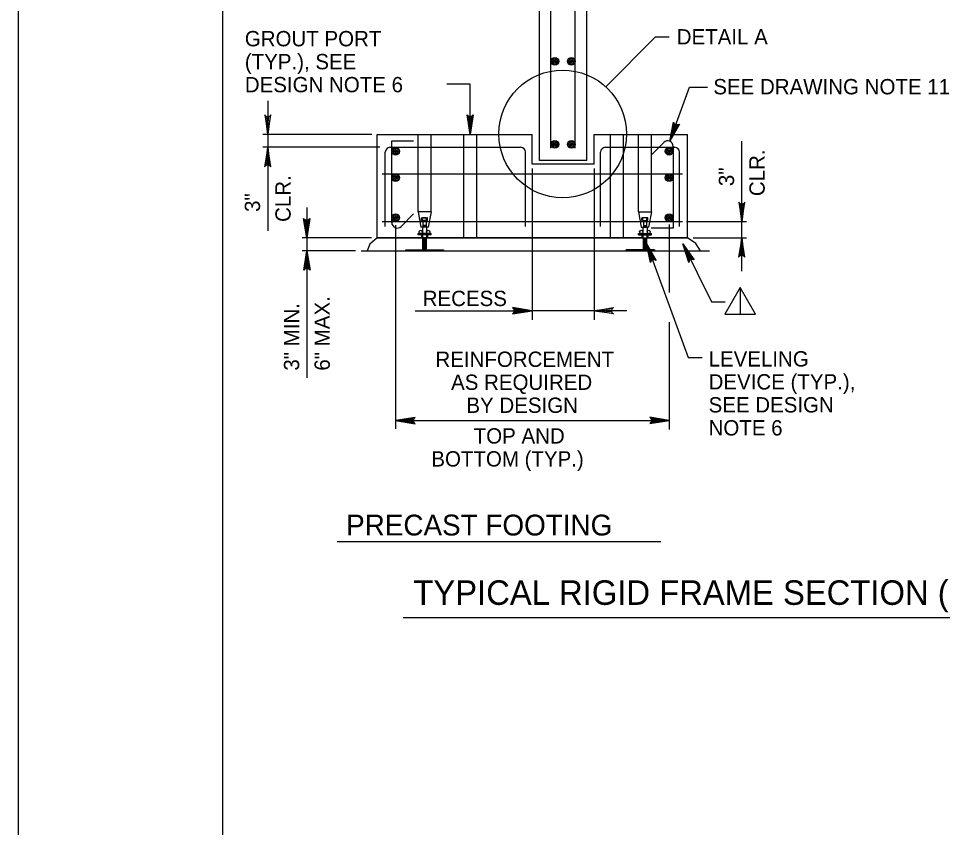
# Model space of a CAD drawing. Extents: x 641328 to 643024, y 298283 to 300065.
# Drawn here: x 641327.5 to 641508.5, y 299774.4 to 299932.8 of the extents above; entities that cross this region are included whole.
import ezdxf

# ---------------------------------------------------------------- set-up
doc = ezdxf.new("R2010")
doc.units = 0
doc.layers.add('2', color=7, linetype='Continuous')
doc.layers.add('PLT-BNDY', color=7, linetype='Continuous')

msp = doc.modelspace()

# ---------------------------------------------------------------- linework, layer by layer
at = {"layer": '2'}
for p, q in [((641367.51, 299486.3), (641367.51, 300050.3)), ((641429.55, 299904.97), (641429.55, 299987.4)), ((641436.55, 299907.34), (641436.55, 299985.77)), ((641438.8, 299904.97), (641438.8, 299968.81)), ((641431.8, 299907.34), (641431.8, 299961.64)), ((641442.54, 299919.38), (641452.27, 299929.19)), ((641452.27, 299929.19), (641454.98, 299929.19)), ((641415.98, 299919.88), (641411.42, 299919.88)), ((641415.98, 299910.07), (641415.98, 299919.88)), ((641455.07, 299908.72), (641458.95, 299919.31)), ((641458.95, 299919.31), (641462.44, 299919.31)), ((641376.32, 299916.62), (641376.32, 299907.54)), ((641375.89, 299913.68), (641375.73, 299913.87)), ((641375.73, 299913.87), (641376.32, 299910.07)), ((641375.89, 299913.68), (641376.15, 299913.55)), ((641376.32, 299910.07), (641375.89, 299913.68)), ((641376.15, 299913.55), (641376.32, 299910.07)), ((641376.15, 299913.55), (641376.51, 299913.54)), ((641376.32, 299910.07), (641376.95, 299913.87)), ((641376.78, 299913.67), (641376.32, 299910.07)), ((641376.32, 299910.07), (641376.33, 299913.55)), ((641376.32, 299910.07), (641376.51, 299913.54)), ((641376.51, 299913.54), (641376.78, 299913.67)), ((641376.95, 299913.87), (641376.78, 299913.67)), ((641415.98, 299910.07), (641415.37, 299913.87)), ((641415.37, 299913.87), (641415.54, 299913.67)), ((641415.8, 299913.54), (641415.54, 299913.67)), ((641415.54, 299913.67), (641415.98, 299910.07)), ((641416.16, 299913.55), (641415.8, 299913.54)), ((641415.98, 299910.07), (641415.8, 299913.54)), ((641416.59, 299913.87), (641415.98, 299910.07)), ((641415.98, 299910.07), (641416.43, 299913.68)), ((641416.16, 299913.55), (641415.98, 299910.07)), ((641415.98, 299910.07), (641415.98, 299913.55)), ((641416.43, 299913.68), (641416.16, 299913.55)), ((641416.43, 299913.68), (641416.59, 299913.87)), ((641455.07, 299908.72), (641455.8, 299912.49)), ((641455.89, 299912.25), (641455.07, 299908.72)), ((641456.95, 299912.08), (641455.07, 299908.72)), ((641455.07, 299908.72), (641456.1, 299912.04)), ((641455.07, 299908.72), (641456.27, 299911.98)), ((641455.07, 299908.72), (641456.73, 299911.95)), ((641456.44, 299911.92), (641455.07, 299908.72)), ((641455.8, 299912.49), (641455.89, 299912.25)), ((641456.1, 299912.04), (641455.89, 299912.25)), ((641456.44, 299911.92), (641456.1, 299912.04)), ((641456.73, 299911.95), (641456.44, 299911.92)), ((641456.73, 299911.95), (641456.95, 299912.08)), ((641396.69, 299910.07), (641375.4, 299910.07)), ((641397.77, 299910.07), (641428.1, 299910.07)), ((641397.77, 299889.82), (641397.77, 299910.07)), ((641405.79, 299894.9), (641405.79, 299910.07)), ((641408.33, 299894.9), (641408.33, 299910.07)), ((641414.72, 299889.82), (641414.72, 299910.07)), ((641417.26, 299889.82), (641417.26, 299910.07)), ((641428.1, 299904.26), (641428.1, 299910.07)), ((641440.26, 299910.07), (641458.58, 299910.07)), ((641440.26, 299904.26), (641440.26, 299910.07)), ((641443.49, 299889.82), (641443.49, 299910.07)), ((641446.03, 299889.82), (641446.03, 299910.07)), ((641448.93, 299894.9), (641448.93, 299910.07)), ((641451.47, 299894.9), (641451.47, 299910.07)), ((641458.58, 299889.82), (641458.58, 299910.07)), ((641398.28, 299907.54), (641375.4, 299907.54)), ((641376.32, 299907.54), (641375.68, 299903.75)), ((641375.86, 299903.94), (641376.32, 299907.54)), ((641376.32, 299907.54), (641376.12, 299904.07)), ((641376.32, 299907.54), (641376.3, 299904.07)), ((641376.48, 299904.07), (641376.32, 299907.54)), ((641376.32, 299907.54), (641376.75, 299903.93)), ((641376.91, 299903.74), (641376.32, 299907.54)), ((641400.31, 299907.54), (641425.87, 299907.54)), ((641400.62, 299892.8), (641400.62, 299908.8)), ((641400.62, 299908.8), (641404.9, 299908.8)), ((641442.48, 299907.54), (641456.05, 299907.54)), ((641451.45, 299906.03), (641453.9, 299908.48)), ((641455.73, 299907.73), (641455.73, 299891.73)), ((641469.17, 299892.99), (641469.17, 299908.72)), ((641376.32, 299906.91), (641376.32, 299891.18)), ((641399.36, 299892.07), (641399.36, 299906.59)), ((641426.83, 299892.07), (641426.83, 299906.59)), ((641441.53, 299892.07), (641441.53, 299906.59)), ((641456.99, 299892.07), (641456.99, 299906.59)), ((641375.68, 299903.75), (641375.86, 299903.94)), ((641376.12, 299904.07), (641375.86, 299903.94)), ((641376.48, 299904.07), (641376.12, 299904.07)), ((641376.75, 299903.93), (641376.48, 299904.07)), ((641376.75, 299903.93), (641376.91, 299903.74)), ((641440.26, 299904.26), (641428.1, 299904.26)), ((641398.75, 299902.36), (641457.6, 299902.36)), ((641428.1, 299903.36), (641428.1, 299873.76)), ((641440.26, 299903.36), (641440.26, 299873.76)), ((641468.74, 299896.6), (641468.58, 299896.79)), ((641468.58, 299896.79), (641469.17, 299892.99)), ((641468.74, 299896.6), (641469, 299896.46)), ((641469.17, 299892.99), (641468.74, 299896.6)), ((641469, 299896.46), (641469.17, 299892.99)), ((641469, 299896.46), (641469.36, 299896.46)), ((641469.17, 299892.99), (641469.8, 299896.78)), ((641469.62, 299896.59), (641469.17, 299892.99)), ((641469.17, 299892.99), (641469.36, 299896.46)), ((641469.17, 299892.99), (641469.18, 299896.46)), ((641469.36, 299896.46), (641469.62, 299896.59)), ((641469.8, 299896.78), (641469.62, 299896.59)), ((641383.99, 299895.74), (641383.99, 299882.75)), ((641404.9, 299894.5), (641402.45, 299892.05)), ((641405.79, 299894.9), (641406.33, 299891.93)), ((641408.33, 299894.9), (641405.79, 299894.9)), ((641408.33, 299894.9), (641407.76, 299891.93)), ((641448.93, 299894.9), (641451.47, 299894.9)), ((641448.93, 299894.9), (641449.5, 299891.93)), ((641451.47, 299894.9), (641450.93, 299891.93)), ((641383.99, 299889.82), (641383.36, 299893.62)), ((641383.36, 299893.62), (641383.54, 299893.42)), ((641383.8, 299893.29), (641383.54, 299893.42)), ((641383.54, 299893.42), (641383.99, 299889.82)), ((641384.16, 299893.3), (641383.8, 299893.29)), ((641383.99, 299889.82), (641383.8, 299893.29)), ((641383.99, 299889.82), (641383.98, 299893.3)), ((641384.58, 299893.62), (641383.99, 299889.82)), ((641383.99, 299889.82), (641384.43, 299893.43)), ((641384.16, 299893.3), (641383.99, 299889.82)), ((641384.43, 299893.43), (641384.16, 299893.3)), ((641384.43, 299893.43), (641384.58, 299893.62)), ((641398.75, 299892.99), (641457.6, 299892.99)), ((641406.45, 299893.2), (641406.45, 299893.65)), ((641407.64, 299893.2), (641406.45, 299893.2)), ((641406.55, 299893.72), (641407.54, 299893.72)), ((641406.66, 299893.2), (641406.66, 299893.65)), ((641406.72, 299893.2), (641406.72, 299891.93)), ((641407.36, 299893.2), (641406.72, 299893.2)), ((641407.35, 299893.2), (641407.35, 299891.93)), ((641407.42, 299893.2), (641407.42, 299893.66)), ((641407.64, 299893.2), (641407.64, 299893.65)), ((641449.62, 299893.2), (641449.62, 299893.65)), ((641449.62, 299893.2), (641450.81, 299893.2)), ((641450.71, 299893.72), (641449.72, 299893.72)), ((641449.83, 299893.2), (641449.83, 299893.66)), ((641449.9, 299893.2), (641450.53, 299893.2)), ((641449.9, 299893.2), (641449.9, 299891.93)), ((641450.54, 299893.2), (641450.54, 299891.93)), ((641450.59, 299893.2), (641450.59, 299893.65)), ((641450.81, 299893.2), (641450.81, 299893.65)), ((641458.38, 299892.99), (641470.08, 299892.99)), ((641469.17, 299883.27), (641469.17, 299892.99)), ((641401.38, 299892.33), (641401.38, 299852.43)), ((641406.63, 299891.93), (641406.33, 299891.93)), ((641406.63, 299891.93), (641406.63, 299890.66)), ((641407.45, 299891.93), (641406.63, 299891.93)), ((641406.63, 299891.93), (641406.63, 299890.66)), ((641407.29, 299892.21), (641406.78, 299892.21)), ((641407.29, 299892.08), (641406.78, 299892.08)), ((641407.29, 299891.97), (641406.78, 299891.97)), ((641407.45, 299891.93), (641407.45, 299890.66)), ((641407.76, 299891.93), (641407.45, 299891.93)), ((641407.45, 299891.93), (641407.45, 299890.66)), ((641449.5, 299891.93), (641449.81, 299891.93)), ((641449.81, 299891.93), (641449.81, 299890.66)), ((641449.81, 299891.93), (641450.63, 299891.93)), ((641449.81, 299891.93), (641449.81, 299890.66)), ((641449.96, 299892.21), (641450.48, 299892.21)), ((641449.96, 299892.08), (641450.48, 299892.08)), ((641449.96, 299891.97), (641450.48, 299891.97)), ((641450.63, 299891.93), (641450.63, 299890.66)), ((641450.63, 299891.93), (641450.93, 299891.93)), ((641450.63, 299891.93), (641450.63, 299890.66)), ((641455.73, 299891.73), (641451.45, 299891.73)), ((641454.96, 299892.45), (641454.96, 299879.15)), ((641396.63, 299889.82), (641383.08, 299889.82)), ((641397.77, 299889.82), (641458.58, 299889.82)), ((641406.55, 299889.82), (641397.77, 299889.82)), ((641408.31, 299890.66), (641405.77, 299890.66)), ((641405.78, 299890.38), (641405.77, 299890.66)), ((641406.01, 299890.38), (641405.77, 299890.59)), ((641408.32, 299890.38), (641405.78, 299890.38)), ((641406.25, 299890.38), (641405.94, 299890.66)), ((641406.49, 299890.38), (641406.18, 299890.66)), ((641406.73, 299890.38), (641406.42, 299890.66)), ((641406.45, 299890.38), (641406.45, 299889.89)), ((641407.54, 299889.82), (641406.55, 299889.82)), ((641406.72, 299889.82), (641406.55, 299889.82)), ((641406.97, 299890.38), (641406.66, 299890.66)), ((641406.67, 299890.38), (641406.66, 299889.89)), ((641407.35, 299889.82), (641406.72, 299889.82)), ((641406.72, 299887.66), (641406.72, 299889.82)), ((641406.72, 299887.66), (641406.72, 299889.82)), ((641407.3, 299889.72), (641406.79, 299889.72)), ((641407.3, 299889.58), (641406.79, 299889.58)), ((641407.3, 299889.43), (641406.79, 299889.43)), ((641407.3, 299889.28), (641406.79, 299889.28)), ((641407.3, 299889.17), (641406.79, 299889.17)), ((641407.3, 299889.06), (641406.79, 299889.06)), ((641407.21, 299890.38), (641406.9, 299890.66)), ((641407.45, 299890.38), (641407.14, 299890.66)), ((641407.36, 299887.66), (641407.35, 299889.82)), ((641407.35, 299889.82), (641407.36, 299887.66)), ((641407.69, 299890.38), (641407.38, 299890.66)), ((641407.43, 299890.38), (641407.43, 299889.89)), ((641407.93, 299890.38), (641407.62, 299890.66)), ((641407.64, 299890.38), (641407.64, 299889.89)), ((641408.17, 299890.38), (641407.86, 299890.66)), ((641408.32, 299890.46), (641408.1, 299890.66)), ((641408.32, 299890.38), (641408.31, 299890.66)), ((641448.94, 299890.66), (641451.48, 299890.66)), ((641448.94, 299890.46), (641449.16, 299890.66)), ((641448.94, 299890.38), (641448.94, 299890.66)), ((641448.94, 299890.38), (641451.48, 299890.38)), ((641449.08, 299890.38), (641449.4, 299890.66)), ((641449.32, 299890.38), (641449.64, 299890.66)), ((641449.56, 299890.38), (641449.88, 299890.66)), ((641449.61, 299890.38), (641449.61, 299889.89)), ((641449.71, 299889.82), (641450.71, 299889.82)), ((641449.8, 299890.38), (641450.12, 299890.66)), ((641449.83, 299890.38), (641449.83, 299889.89)), ((641449.9, 299889.82), (641450.54, 299889.82)), ((641449.9, 299887.66), (641449.9, 299889.82)), ((641449.9, 299887.66), (641449.9, 299889.82)), ((641449.95, 299889.72), (641450.46, 299889.72)), ((641449.95, 299889.58), (641450.46, 299889.58)), ((641449.95, 299889.43), (641450.46, 299889.43)), ((641449.95, 299889.28), (641450.46, 299889.28)), ((641449.95, 299889.17), (641450.46, 299889.17)), ((641449.95, 299889.06), (641450.46, 299889.06)), ((641450.04, 299890.38), (641450.36, 299890.66)), ((641450.28, 299890.38), (641450.6, 299890.66)), ((641450.52, 299890.38), (641450.84, 299890.66)), ((641450.53, 299887.66), (641450.54, 299889.82)), ((641450.54, 299889.82), (641450.53, 299887.66)), ((641450.71, 299889.82), (641450.54, 299889.82)), ((641450.59, 299890.38), (641450.59, 299889.89)), ((641458.58, 299889.82), (641450.71, 299889.82)), ((641450.76, 299890.38), (641451.08, 299890.66)), ((641450.81, 299890.38), (641450.8, 299889.89)), ((641451, 299890.38), (641451.32, 299890.66)), ((641451.24, 299890.38), (641451.48, 299890.59)), ((641451.48, 299890.38), (641451.48, 299890.66)), ((641459.66, 299889.82), (641470.08, 299889.82)), ((641469.17, 299889.82), (641468.53, 299886.03)), ((641468.71, 299886.22), (641469.17, 299889.82)), ((641469.17, 299889.82), (641468.97, 299886.35)), ((641469.17, 299889.82), (641469.15, 299886.35)), ((641469.33, 299886.35), (641469.17, 299889.82)), ((641469.17, 299889.82), (641469.6, 299886.21)), ((641469.76, 299886.02), (641469.17, 299889.82)), ((641393.5, 299887.28), (641383.08, 299887.28)), ((641383.4, 299883.48), (641383.99, 299887.28)), ((641383.99, 299887.28), (641383.56, 299883.67)), ((641383.83, 299883.81), (641383.99, 299887.28)), ((641383.99, 299887.28), (641384.19, 299883.81)), ((641384.45, 299883.68), (641383.99, 299887.28)), ((641383.99, 299887.28), (641384.63, 299883.49)), ((641383.99, 299887.28), (641384.01, 299883.81)), ((641394.64, 299887.28), (641462.85, 299887.28)), ((641397.77, 299887.28), (641403.36, 299887.28)), ((641406.72, 299887.66), (641406.72, 299887.66)), ((641407.3, 299888.96), (641406.79, 299888.96)), ((641407.3, 299888.85), (641406.79, 299888.85)), ((641407.3, 299888.75), (641406.79, 299888.75)), ((641407.3, 299888.64), (641406.79, 299888.64)), ((641407.3, 299888.53), (641406.79, 299888.54)), ((641407.3, 299888.43), (641406.79, 299888.43)), ((641407.3, 299888.32), (641406.79, 299888.32)), ((641407.3, 299888.22), (641406.79, 299888.22)), ((641407.3, 299888.11), (641406.79, 299888.11)), ((641407.3, 299888.01), (641406.79, 299888.01)), ((641407.3, 299887.9), (641406.79, 299887.9)), ((641407.3, 299887.79), (641406.79, 299887.79)), ((641407.3, 299887.68), (641406.79, 299887.68)), ((641410.74, 299887.28), (641446.52, 299887.28)), ((641449.95, 299888.96), (641450.46, 299888.96)), ((641449.95, 299888.85), (641450.46, 299888.85)), ((641449.95, 299888.75), (641450.46, 299888.75)), ((641449.95, 299888.64), (641450.46, 299888.64)), ((641449.95, 299888.53), (641450.46, 299888.54)), ((641449.95, 299888.43), (641450.47, 299888.43)), ((641449.95, 299888.32), (641450.47, 299888.32)), ((641449.95, 299888.22), (641450.47, 299888.22)), ((641449.95, 299888.11), (641450.47, 299888.11)), ((641449.95, 299888.01), (641450.47, 299888.01)), ((641449.95, 299887.9), (641450.47, 299887.9)), ((641449.95, 299887.79), (641450.46, 299887.79)), ((641449.95, 299887.68), (641450.46, 299887.68)), ((641450.53, 299887.66), (641450.53, 299887.66)), ((641450.54, 299888.74), (641458.7, 299866.4)), ((641451.57, 299885.42), (641450.54, 299888.74)), ((641450.54, 299888.74), (641451.37, 299885.2)), ((641451.29, 299884.96), (641450.54, 299888.74)), ((641450.54, 299888.74), (641451.91, 299885.55)), ((641452.2, 299885.52), (641450.54, 299888.74)), ((641450.54, 299888.74), (641452.44, 299885.39)), ((641450.54, 299888.74), (641451.74, 299885.48)), ((641452.06, 299887.28), (641458.58, 299887.28)), ((641457.64, 299888.66), (641463.24, 299877.3)), ((641459.02, 299885.48), (641457.64, 299888.66)), ((641457.64, 299888.66), (641458.85, 299885.24)), ((641458.79, 299884.99), (641457.64, 299888.66)), ((641457.64, 299888.66), (641459.35, 299885.64)), ((641459.64, 299885.64), (641457.64, 299888.66)), ((641457.64, 299888.66), (641459.88, 299885.54)), ((641457.64, 299888.66), (641459.19, 299885.56)), ((641451.37, 299885.2), (641451.57, 299885.42)), ((641451.57, 299885.42), (641451.91, 299885.55)), ((641451.91, 299885.55), (641452.2, 299885.52)), ((641452.44, 299885.39), (641452.2, 299885.52)), ((641458.85, 299885.24), (641459.02, 299885.48)), ((641459.02, 299885.48), (641459.35, 299885.64)), ((641459.35, 299885.64), (641459.64, 299885.64)), ((641459.88, 299885.54), (641459.64, 299885.64)), ((641468.53, 299886.03), (641468.71, 299886.22)), ((641468.97, 299886.35), (641468.71, 299886.22)), ((641469.33, 299886.35), (641468.97, 299886.35)), ((641469.6, 299886.21), (641469.33, 299886.35)), ((641469.6, 299886.21), (641469.76, 299886.02)), ((641383.56, 299883.67), (641383.4, 299883.48)), ((641383.56, 299883.67), (641383.83, 299883.81)), ((641383.83, 299883.81), (641384.19, 299883.81)), ((641384.19, 299883.81), (641384.45, 299883.68)), ((641384.63, 299883.49), (641384.45, 299883.68)), ((641451.37, 299885.2), (641451.29, 299884.96)), ((641458.85, 299885.24), (641458.79, 299884.99)), ((641383.99, 299883.38), (641383.99, 299862.41)), ((641463.24, 299877.3), (641465.95, 299877.3)), ((641405.23, 299875.51), (641428.1, 299875.51)), ((641424.29, 299874.92), (641428.1, 299875.51)), ((641424.49, 299875.08), (641424.29, 299874.92)), ((641428.1, 299875.51), (641424.3, 299876.15)), ((641424.3, 299876.15), (641424.5, 299875.97)), ((641428.1, 299875.51), (641424.49, 299875.08)), ((641424.49, 299875.08), (641424.62, 299875.35)), ((641424.62, 299875.71), (641424.5, 299875.97)), ((641424.5, 299875.97), (641428.1, 299875.51)), ((641428.1, 299875.51), (641424.62, 299875.71)), ((641424.62, 299875.35), (641424.62, 299875.71)), ((641428.1, 299875.51), (641424.62, 299875.53)), ((641424.62, 299875.35), (641428.1, 299875.51)), ((641446.64, 299875.51), (641428.1, 299875.51)), ((641440.26, 299875.51), (641444.05, 299876.15)), ((641443.85, 299875.97), (641440.26, 299875.51)), ((641440.26, 299875.51), (641443.73, 299875.71)), ((641440.26, 299875.51), (641443.73, 299875.53)), ((641443.73, 299875.35), (641440.26, 299875.51)), ((641440.26, 299875.51), (641443.86, 299875.08)), ((641444.06, 299874.92), (641440.26, 299875.51)), ((641443.73, 299875.71), (641443.85, 299875.97)), ((641443.73, 299875.35), (641443.73, 299875.71)), ((641443.86, 299875.08), (641443.73, 299875.35)), ((641444.05, 299876.15), (641443.85, 299875.97)), ((641443.86, 299875.08), (641444.06, 299874.92)), ((641454.96, 299873.33), (641454.96, 299852.3)), ((641458.7, 299866.4), (641461.41, 299866.4)), ((641405.18, 299854.64), (641401.38, 299854.05)), ((641404.99, 299854.48), (641405.18, 299854.64)), ((641454.96, 299854.05), (641451.17, 299854.69)), ((641451.17, 299854.69), (641451.36, 299854.51)), ((641401.38, 299854.05), (641404.99, 299854.48)), ((641404.85, 299854.22), (641401.38, 299854.05)), ((641401.38, 299854.05), (641454.96, 299854.05)), ((641401.38, 299854.05), (641404.85, 299853.86)), ((641404.98, 299853.59), (641401.38, 299854.05)), ((641401.38, 299854.05), (641405.18, 299853.42)), ((641401.38, 299854.05), (641404.85, 299854.04)), ((641404.99, 299854.48), (641404.85, 299854.22)), ((641404.85, 299854.22), (641404.85, 299853.86)), ((641404.85, 299853.86), (641404.98, 299853.59)), ((641405.18, 299853.42), (641404.98, 299853.59)), ((641451.16, 299853.46), (641454.96, 299854.05)), ((641451.35, 299853.62), (641451.16, 299853.46)), ((641454.96, 299854.05), (641451.35, 299853.62)), ((641451.35, 299853.62), (641451.49, 299853.89)), ((641451.49, 299854.25), (641451.36, 299854.51)), ((641451.36, 299854.51), (641454.96, 299854.05)), ((641454.96, 299854.05), (641451.49, 299854.25)), ((641451.49, 299853.89), (641451.49, 299854.25)), ((641454.96, 299854.05), (641451.49, 299854.07)), ((641451.49, 299853.89), (641454.96, 299854.05)), ((641453.32, 299830.3), (641389.94, 299830.3)), ((641402.88, 299815.49), (641615.06, 299815.49))]:
    msp.add_line(p, q, dxfattribs=at)
for points in [[(641438.8, 299904.97), (641429.55, 299904.97)], [(641397.77, 299889.82), (641396.35, 299888.55), (641395.79, 299887.28), (641397.77, 299887.28)], [(641406.55, 299889.82), (641406.55, 299889.82)], [(641449.9, 299889.82), (641449.71, 299889.82), (641446.17, 299889.82), (641443.63, 299889.82), (641418.88, 299889.82), (641416.34, 299889.82), (641407.54, 299889.82), (641407.35, 299889.82)], [(641407.35, 299889.82), (641407.35, 299889.82)], [(641449.9, 299889.82), (641449.9, 299889.82)], [(641450.71, 299889.82), (641450.71, 299889.82)], [(641458.58, 299887.28), (641461.1, 299887.28), (641460.16, 299888.7), (641458.58, 299889.82)], [(641403.36, 299887.28), (641403.36, 299887.49), (641410.74, 299887.49), (641410.74, 299887.28)], [(641406.72, 299887.66), (641406.72, 299887.66)], [(641406.72, 299887.66), (641406.72, 299887.66)], [(641446.52, 299887.28), (641446.52, 299887.49), (641452.06, 299887.49), (641452.06, 299887.28)], [(641450.53, 299887.66), (641450.54, 299887.66)], [(641450.53, 299887.66), (641450.53, 299887.66)]]:
    msp.add_lwpolyline(points, dxfattribs=at)
for points in [[(641410.74, 299887.28), (641403.36, 299887.28), (641403.36, 299887.49), (641410.74, 299887.49)], [(641446.52, 299887.28), (641452.06, 299887.28), (641452.06, 299887.49), (641446.52, 299887.49)], [(641468.86, 299880.09), (641465.86, 299874.9), (641471.86, 299874.9)], [(641468.86, 299880.09), (641468.86, 299874.9), (641471.86, 299874.9)]]:
    msp.add_lwpolyline(points, close=True, dxfattribs=at)
for centre, radius in [((641432.56, 299924.36), 0.763), ((641432.56, 299924.36), 0.545), ((641432.56, 299924.36), 0.298), ((641432.56, 299924.36), 0.15), ((641432.56, 299924.36), 0.0644), ((641435.79, 299924.36), 0.763), ((641435.79, 299924.36), 0.545), ((641435.79, 299924.36), 0.298), ((641435.79, 299924.36), 0.15), ((641435.79, 299924.36), 0.0644), ((641434.1, 299910.16), 12.5), ((641401.38, 299906.78), 0.763), ((641401.38, 299906.78), 0.545), ((641401.38, 299906.78), 0.298), ((641432.56, 299908.11), 0.763), ((641432.56, 299908.11), 0.545), ((641432.56, 299908.11), 0.298), ((641432.56, 299908.11), 0.15), ((641432.56, 299908.11), 0.0644), ((641435.79, 299908.11), 0.763), ((641435.79, 299908.11), 0.545), ((641435.79, 299908.11), 0.298), ((641435.79, 299908.11), 0.15), ((641435.79, 299908.11), 0.0644), ((641454.96, 299906.78), 0.763), ((641454.96, 299906.78), 0.545), ((641454.96, 299906.78), 0.298), ((641401.38, 299906.78), 0.15), ((641401.38, 299906.78), 0.0644), ((641454.96, 299906.78), 0.15), ((641454.96, 299906.78), 0.0644), ((641401.38, 299901.59), 0.763), ((641401.38, 299901.59), 0.545), ((641401.38, 299901.59), 0.298), ((641401.38, 299901.59), 0.15), ((641401.38, 299901.59), 0.0644), ((641454.96, 299901.59), 0.763), ((641454.96, 299901.59), 0.545), ((641454.96, 299901.59), 0.298), ((641454.96, 299901.59), 0.15), ((641454.96, 299901.59), 0.0644), ((641401.38, 299893.75), 0.763), ((641454.96, 299893.75), 0.763), ((641401.38, 299893.75), 0.545), ((641401.38, 299893.75), 0.298), ((641401.38, 299893.75), 0.15), ((641401.38, 299893.75), 0.0644), ((641454.96, 299893.75), 0.545), ((641454.96, 299893.75), 0.298), ((641454.96, 299893.75), 0.15), ((641454.96, 299893.75), 0.0644), ((641406.31, 299890.99), 0.318), ((641406.31, 299890.99), 0.318), ((641407.77, 299890.99), 0.318), ((641407.77, 299890.99), 0.318), ((641449.49, 299890.99), 0.318), ((641449.49, 299890.99), 0.318), ((641450.95, 299890.99), 0.318), ((641450.95, 299890.99), 0.318)]:
    msp.add_circle(centre, radius, dxfattribs=at)
for centre, radius, start, end in [((641400.31, 299906.59), 0.953, 90, 180), ((641425.87, 299906.59), 0.953, 0, 90), ((641442.48, 299906.59), 0.953, 90, 180), ((641454.66, 299907.73), 1.07, 360, 135), ((641456.04, 299906.59), 0.953, 0, 90), ((641401.69, 299892.8), 1.07, 180, 315), ((641406.55, 299893.6), 0.121, 27.4912, 152.6399), ((641407.04, 299892.63), 1.09, 69.6601, 110.4272), ((641407.53, 299893.6), 0.12, 26.5409, 153.5902), ((641449.73, 299893.6), 0.12, 26.4098, 153.4591), ((641450.21, 299892.63), 1.09, 69.5728, 110.3399), ((641450.7, 299893.6), 0.121, 27.3601, 152.5088), ((641406.56, 299889.94), 0.12, 206.5409, 333.5902), ((641407.05, 299890.92), 1.09, 249.6601, 290.4272), ((641407.53, 299889.95), 0.121, 207.4912, 332.6399), ((641449.72, 299889.95), 0.121, 207.3601, 332.5088), ((641450.21, 299890.92), 1.09, 249.5728, 290.3399), ((641450.7, 299889.94), 0.12, 206.4098, 333.4591), ((641407.04, 299887.95), 0.43, 222.4465, 317.6813), ((641407.04, 299887.95), 0.43, 222.7029, 317.6813), ((641407.04, 299887.95), 0.43, 222.4465, 222.6472), ((641450.22, 299887.95), 0.43, 222.3187, 317.5535), ((641450.22, 299887.95), 0.43, 222.3187, 317.2971), ((641450.22, 299887.95), 0.43, 317.3528, 317.5535)]:
    msp.add_arc(centre, radius, start, end, dxfattribs=at)
at = {"layer": 'PLT-BNDY'}
msp.add_lwpolyline([(641327.51, 300065.3), (642168.51, 300065.3), (642168.51, 299471.3), (641327.51, 299471.3)], close=True, dxfattribs=at)

# ---------------------------------------------------------------- texts
at = {"layer": '2'}
for s, height, p in [('DETAIL A', 3, (641456.44, 299927.67)), ('GROUT PORT ', 3, (641371.84, 299927.31)), ('(TYP.), SEE ', 3, (641371.84, 299922.81)), ('DESIGN NOTE 6', 3, (641371.84, 299918.31)), ('SEE DRAWING NOTE 11', 3, (641463.61, 299917.91)), ('RECESS', 3, (641406.68, 299876.46)), ('REINFORCEMENT ', 3, (641409.18, 299864.55)), ('LEVELING', 3, (641462.68, 299864.63)), ('AS REQUIRED ', 3, (641412.24, 299860.05)), ('DEVICE (TYP.),', 3, (641462.68, 299860.13)), ('BY DESIGN', 3, (641415.24, 299855.55)), ('SEE DESIGN ', 3, (641462.68, 299855.63)), ('NOTE 6', 3, (641462.68, 299851.13)), ('TOP AND ', 3, (641416.67, 299849.55)), ('BOTTOM (TYP.)', 3, (641408.37, 299845.05)), ('PRECAST FOOTING', 4.08, (641391.68, 299831.55)), ('TYPICAL RIGID FRAME SECTION (PINNED SUPPORT)', 4.8, (641404.85, 299817.97))]:
    msp.add_text(s, height=height, dxfattribs=at).set_placement(p)
for s, p in [('CLR. ', (641473.67, 299897.98)), ('CLR. ', (641380.82, 299892.93)), ('3" ', (641467.67, 299899.94)), ('3" ', (641374.82, 299894.89)), ('3" MIN.', (641382.49, 299863.82)), ('6" MAX.', (641388.49, 299863.82))]:
    msp.add_text(s, height=3, rotation=90, dxfattribs=at).set_placement(p)

doc.saveas('drawing.dxf')
